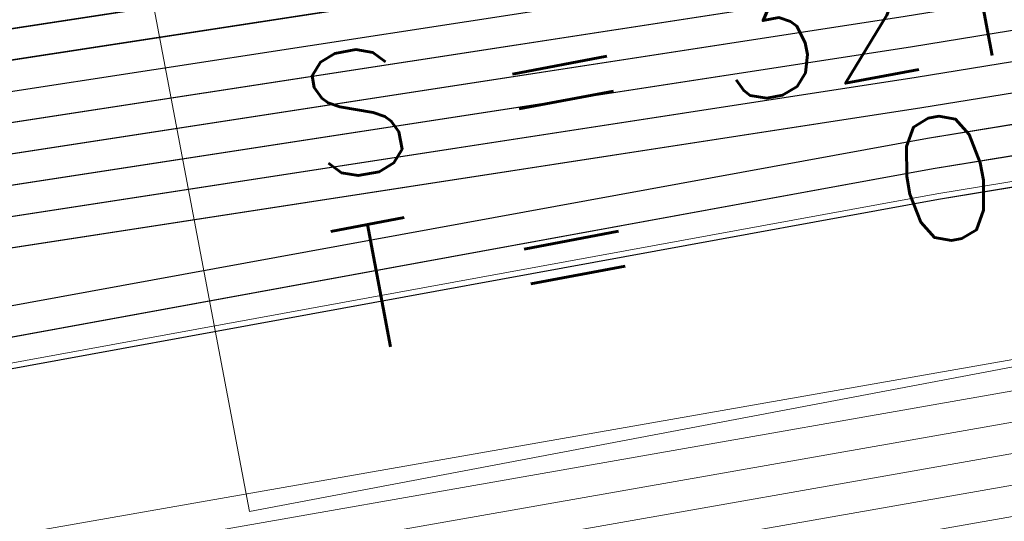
# Model space of a CAD drawing. Header units: metres. Extents: x -502 to 161, y -108 to 174.
# Tile 473 of 656: x -76.787 to -75.205, y -19.039 to -18.232. Entities that reach past the tile are written whole.
import ezdxf

# ---------------------------------------------------------------- set-up
doc = ezdxf.new("R2010")
doc.units = ezdxf.units.M
doc.header["$LTSCALE"] = 0.1
for name, color, linetype in [('BRI31-005.05-5p02-Koordinierung Lageplan 4. BA ZOB West 2022-06-15', 7, 'Continuous'), ('BRI31-005.06-5f07-Koordinierung Lageplan 4. BA ZOB Fernbusbahnh', 7, 'Continuous'), ('BRI32-005.02-5f05-Koordinierung Schemaplan 4 BA ZOB Teilbereich', 7, 'Continuous'), ('BRI32-005.03-5f06-Koordinierung Schemaplan 4 BA ZOB Teilbereich 2 Ost - Bahnhofsallee 2023-01-21', 7, 'Continuous')]:
    doc.layers.add(name, color=color, linetype=linetype)
doc.styles.add('Txt', font='txt_____.ttf')

msp = doc.modelspace()

# ---------------------------------------------------------------- linework, layer by layer
at = {"layer": 'BRI31-005.05-5p02-Koordinierung Lageplan 4. BA ZOB West 2022-06-15', "color": 250, "linetype": 'Continuous', "lineweight": 25, "true_color": 0x333333, "transparency": 33554687, "flags": 128}
for points in [[(-179.1357, -29.7394), (-178.2047, -29.9074), (-176.5237, -30.3244), (-174.8367, -30.8434), (-162.8247, -32.5154), (-157.1227, -33.4214), (-150.6707, -32.1644), (-150.3757, -32.1054), (-126.7397, -27.5954), (-121.8107, -26.6854), (-104.5117, -23.3154), (-93.6067, -21.1744), (-88.8337, -20.4444), (-81.6527, -19.0944), (-75.3827, -18.1294), (-69.6317, -17.1894), (-64.2647, -16.2324), (-63.2977, -15.6984), (-62.6077, -15.0894), (-62.1947, -14.8414), (-59.6597, -14.3864), (-59.3767, -14.3364), (-55.6447, -13.7064)], [(-55.6367, -13.7554), (-59.3687, -14.3854), (-59.6507, -14.4354), (-62.1767, -14.8894), (-62.5777, -15.1304), (-63.2687, -15.7394), (-64.2477, -16.2804), (-69.6237, -17.2384), (-75.3737, -18.1784), (-81.6437, -19.1434), (-88.8257, -20.4934), (-93.5977, -21.2234), (-104.5017, -23.3644), (-121.8007, -26.7344), (-126.7307, -27.6444), (-150.3667, -32.1544), (-150.6607, -32.2134), (-157.1217, -33.4724), (-162.8317, -32.5644), (-174.8437, -30.8934), (-176.5357, -30.3734), (-178.2147, -29.9564), (-179.1357, -29.7904)], [(-55.6287, -13.8044), (-59.3607, -14.4344), (-59.6427, -14.4844), (-62.1587, -14.9374), (-62.5477, -15.1714), (-63.2397, -15.7804), (-64.2307, -16.3284), (-69.6157, -17.2874), (-75.3647, -18.2274), (-81.6347, -19.1924), (-88.8177, -20.5424), (-93.5887, -21.2724), (-104.4917, -23.4134), (-121.7907, -26.7834), (-126.7217, -27.6934), (-150.3577, -32.2034), (-150.6507, -32.2624), (-157.1207, -33.5234), (-162.8387, -32.6134), (-174.8507, -30.9434), (-176.5477, -30.4224), (-178.2247, -30.0054), (-179.1357, -29.8414)], [(-55.6207, -13.8534), (-59.3527, -14.4834), (-59.6277, -14.5324), (-62.1407, -14.9854), (-62.5177, -15.2124), (-63.2107, -15.8214), (-64.2137, -16.3764), (-69.6077, -17.3364), (-75.3557, -18.2764), (-81.6257, -19.2414), (-88.8097, -20.5914), (-93.5797, -21.3214), (-104.4817, -23.4624), (-121.7807, -26.8324), (-126.7127, -27.7424), (-150.3487, -32.2524), (-150.6407, -32.3114), (-157.1197, -33.5744), (-162.8457, -32.6624), (-174.8577, -30.9934), (-176.5597, -30.4714), (-178.2347, -30.0544), (-179.1357, -29.8924)], [(-55.6127, -13.9024), (-59.3447, -14.5324), (-59.6247, -14.5824), (-62.1227, -15.0334), (-62.4877, -15.2534), (-63.1817, -15.8624), (-64.1967, -16.4244), (-69.5997, -17.3854), (-75.3467, -18.3254), (-81.6167, -19.2904), (-88.8017, -20.6404), (-93.5707, -21.3704), (-104.4717, -23.5114), (-121.7707, -26.8814), (-126.7037, -27.7914), (-150.3397, -32.3014), (-150.6307, -32.3604), (-157.1187, -33.6254), (-162.8527, -32.7114), (-174.8647, -31.0434), (-176.5717, -30.5204), (-178.2447, -30.1034), (-179.1357, -29.9434)], [(-55.6047, -13.9514), (-59.3367, -14.5814), (-62.1047, -15.0814), (-62.4577, -15.2944), (-63.1527, -15.9034), (-64.1797, -16.4724), (-69.5917, -17.4344), (-75.3377, -18.3744), (-81.6077, -19.3394), (-88.7937, -20.6894), (-93.5617, -21.4194), (-104.4617, -23.5604), (-121.7607, -26.9304), (-126.6947, -27.8404), (-150.3307, -32.3504), (-150.6207, -32.4094), (-157.1177, -33.6764), (-162.8597, -32.7604), (-174.8717, -31.0934), (-176.5837, -30.5694), (-178.2547, -30.1524), (-179.1357, -29.9944)], [(-56.5667, -14.3244), (-56.9487, -14.6244), (-57.8377, -15.3484), (-58.3257, -15.4954), (-59.9937, -15.7044), (-61.6697, -15.9144), (-63.7887, -16.4534), (-69.5837, -17.4834), (-75.3287, -18.4234), (-81.5687, -19.5644), (-84.6457, -20.1594), (-93.6297, -21.6994), (-104.3877, -23.8594), (-121.7187, -27.1554), (-122.6217, -27.3224), (-126.1537, -27.9814), (-137.6357, -30.1594), (-150.2927, -32.5534), (-151.8867, -32.8594), (-157.0417, -33.8394), (-163.2567, -32.9244), (-174.3647, -31.3244), (-178.3997, -30.6854)], [(-56.5467, -14.3734), (-56.9177, -14.6634), (-57.8137, -15.3934), (-58.3107, -15.5434), (-58.9957, -15.6304), (-59.9877, -15.7544), (-61.6607, -15.9634), (-63.7777, -16.5024), (-69.5757, -17.5324), (-75.3197, -18.4724), (-81.5597, -19.6134), (-84.6367, -20.2084), (-93.6207, -21.7484), (-104.3777, -23.9084), (-121.7097, -27.2044), (-122.6127, -27.3714), (-126.1447, -28.0304), (-137.6267, -30.2084), (-150.2837, -32.6024), (-151.8777, -32.9084), (-157.0407, -33.8904), (-163.2637, -32.9734), (-174.3717, -31.3734), (-178.4067, -30.7344)], [(-56.5277, -14.4214), (-56.8867, -14.7024), (-57.7897, -15.4384), (-58.2967, -15.5914), (-58.9897, -15.6804), (-59.9817, -15.8044), (-61.6517, -16.0124), (-63.7667, -16.5514), (-69.5677, -17.5814), (-75.3107, -18.5214), (-81.5507, -19.6624), (-84.6277, -20.2574), (-93.6117, -21.7974), (-104.3677, -23.9574), (-121.7007, -27.2534), (-122.6037, -27.4204), (-126.1357, -28.0794), (-137.6177, -30.2574), (-150.2747, -32.6514), (-151.8687, -32.9574), (-154.1107, -33.3844)], [(-62.5057, -14.9114), (-62.7017, -15.0274), (-63.4007, -15.5204), (-64.2987, -16.1364), (-69.6477, -17.0914), (-75.4007, -18.0314), (-81.6707, -18.9964), (-88.8497, -20.3464), (-93.6247, -21.0764), (-104.5317, -23.2174), (-121.8307, -26.5874), (-126.7577, -27.4974), (-150.3937, -32.0074), (-150.6907, -32.0664), (-157.1247, -33.3194), (-162.8107, -32.4174), (-174.8227, -30.7434), (-176.4997, -30.2264), (-178.1847, -29.8094), (-179.1357, -29.6374)], [(-62.4797, -14.9544), (-62.6747, -15.0694), (-63.3727, -15.5614), (-64.2817, -16.1844), (-69.6397, -17.1404), (-75.3917, -18.0804), (-81.6617, -19.0454), (-88.8417, -20.3954), (-93.6157, -21.1254), (-104.5217, -23.2664), (-121.8207, -26.6364), (-126.7487, -27.5464), (-150.3847, -32.0564), (-150.6807, -32.1154), (-157.1237, -33.3704), (-162.8177, -32.4664), (-174.8297, -30.7934), (-176.5117, -30.2754), (-178.1947, -29.8584), (-179.1357, -29.6884)]]:
    msp.add_lwpolyline(points, dxfattribs=at)
at = {"layer": 'BRI31-005.05-5p02-Koordinierung Lageplan 4. BA ZOB West 2022-06-15', "color": 116, "linetype": 'Continuous', "lineweight": 13, "true_color": 0x007f3f, "transparency": 33554687, "flags": 128}
msp.add_lwpolyline([(-55.6447, -13.7074), (-59.3757, -14.3374), (-59.8617, -14.4244), (-61.3457, -14.6894), (-62.1937, -14.8414), (-62.5327, -14.9254), (-62.7007, -15.0274), (-63.3947, -15.5204), (-64.2787, -16.1294), (-64.8027, -16.2294), (-69.6467, -17.0924), (-75.4027, -18.0324), (-81.6717, -18.9974), (-88.8507, -20.3474), (-93.6267, -21.0774), (-98.8947, -21.9764)], dxfattribs=at)
at = {"layer": 'BRI31-005.05-5p02-Koordinierung Lageplan 4. BA ZOB West 2022-06-15', "color": 35, "linetype": 'Continuous', "lineweight": 13, "true_color": 0x99724c, "transparency": 33554687, "flags": 128}
msp.add_lwpolyline([(-56.5317, -14.4104), (-56.8937, -14.6954), (-57.7937, -15.4294), (-58.2987, -15.5824), (-58.9897, -15.6704), (-59.9837, -15.7944), (-61.6527, -16.0034), (-63.7687, -16.5424), (-69.5707, -17.5724), (-75.3137, -18.5124), (-81.5517, -19.6534), (-84.6287, -20.2484), (-93.6127, -21.7884), (-104.3697, -23.9484)], dxfattribs=at)
at = {"layer": 'BRI31-005.05-5p02-Koordinierung Lageplan 4. BA ZOB West 2022-06-15', "color": 7, "linetype": 'Continuous', "lineweight": 13, "transparency": 33554687, "flags": 128}
for points in [[(-61.4667, -16.5364), (-61.8967, -16.5874), (-64.8047, -17.0724), (-67.0677, -17.3534), (-81.2107, -19.8354), (-82.4137, -20.0454), (-83.9977, -20.3754), (-88.8717, -21.3944), (-93.5607, -22.0544), (-96.7847, -22.7254), (-98.7487, -23.1054), (-104.2927, -24.2564), (-104.8637, -24.3634), (-122.5617, -27.6464), (-126.0927, -28.3114), (-137.5747, -30.4814), (-151.2867, -33.0514), (-152.1117, -33.2054), (-156.9627, -34.1054), (-163.4867, -33.2114), (-174.4007, -31.5814), (-178.4277, -30.8814)], [(-61.4607, -16.5864), (-61.8897, -16.6374), (-64.7977, -17.1214), (-67.0607, -17.4024), (-81.2017, -19.8844), (-82.4047, -20.0944), (-83.9877, -20.4244), (-88.8627, -21.4434), (-93.5517, -22.1034), (-96.7747, -22.7744), (-98.7387, -23.1544), (-104.2827, -24.3054), (-104.8547, -24.4124), (-122.5527, -27.6954), (-126.0837, -28.3604), (-137.5657, -30.5304), (-151.2777, -33.1004), (-152.1027, -33.2544), (-156.9617, -34.1564), (-163.4937, -33.2604), (-174.4077, -31.6304), (-178.4347, -30.9304)], [(-178.4417, -30.9794), (-174.4147, -31.6794), (-163.5007, -33.3094), (-156.9607, -34.2074), (-152.0937, -33.3034), (-151.2687, -33.1494), (-137.5567, -30.5794), (-126.0747, -28.4094), (-122.5437, -27.7444), (-104.8457, -24.4614), (-104.2727, -24.3544), (-98.7287, -23.2034), (-96.7647, -22.8234), (-93.5427, -22.1524), (-88.8537, -21.4924), (-83.9777, -20.4734), (-82.3957, -20.1434), (-81.1927, -19.9334), (-67.0537, -17.4514), (-64.7907, -17.1704), (-61.8827, -16.6874), (-61.4547, -16.6364)], [(-61.4487, -16.6864), (-61.8757, -16.7374), (-64.7837, -17.2194), (-67.0467, -17.5004), (-81.1837, -19.9824), (-82.3867, -20.1924), (-83.9677, -20.5224), (-88.8447, -21.5414), (-93.5337, -22.2014), (-96.7547, -22.8724), (-98.7187, -23.2524), (-104.2627, -24.4034), (-104.8367, -24.5104), (-122.5347, -27.7934), (-126.0657, -28.4584), (-137.5477, -30.6284), (-151.2597, -33.1984), (-152.0847, -33.3524), (-156.9597, -34.2584), (-163.5077, -33.3584), (-174.4217, -31.7284), (-178.4487, -31.0284)], [(-178.4557, -31.0774), (-174.4287, -31.7774), (-163.5147, -33.4074), (-156.9587, -34.3094), (-152.0757, -33.4014), (-151.2507, -33.2474), (-137.5387, -30.6774), (-126.0567, -28.5074), (-122.5257, -27.8424), (-104.8277, -24.5594), (-104.2527, -24.4524), (-98.7087, -23.3014), (-96.7447, -22.9214), (-93.5247, -22.2504), (-88.8357, -21.5904), (-83.9577, -20.5714), (-82.3777, -20.2414), (-81.1747, -20.0314), (-67.0397, -17.5494), (-64.7767, -17.2684), (-61.8687, -16.7874), (-61.4427, -16.7364)], [(-178.4627, -31.1264), (-174.4357, -31.8264), (-163.5217, -33.4564), (-156.9577, -34.3604), (-152.0667, -33.4504), (-151.2417, -33.2964), (-137.5297, -30.7264), (-126.0477, -28.5564), (-122.5167, -27.8914), (-104.8187, -24.6084), (-104.2427, -24.5014), (-98.6987, -23.3504), (-96.7347, -22.9704), (-93.5157, -22.2994), (-88.8267, -21.6394), (-83.9477, -20.6204), (-82.3687, -20.2904), (-81.1657, -20.0804), (-67.0327, -17.5984), (-64.7697, -17.3174), (-61.8617, -16.8374), (-61.4367, -16.7864)]]:
    msp.add_lwpolyline(points, dxfattribs=at)
at = {"layer": 'BRI31-005.06-5f07-Koordinierung Lageplan 4. BA ZOB Fernbusbahnh', "color": 250, "linetype": 'Continuous', "lineweight": 20, "true_color": 0x333333, "transparency": 33554687, "flags": 128}
for points in [[(-179.1357, -29.7394), (-178.2047, -29.9074), (-176.5237, -30.3244), (-174.8367, -30.8434), (-162.8247, -32.5154), (-157.1227, -33.4214), (-150.6707, -32.1644), (-150.3757, -32.1054), (-126.7397, -27.5954), (-121.8107, -26.6854), (-104.5117, -23.3154), (-93.6067, -21.1744), (-88.8337, -20.4444), (-81.6527, -19.0944), (-75.3827, -18.1294), (-69.6317, -17.1894), (-64.2647, -16.2324), (-63.2977, -15.6984), (-62.6077, -15.0894), (-62.1947, -14.8414), (-59.6597, -14.3864), (-59.3767, -14.3364), (-55.6447, -13.7064)], [(-55.6367, -13.7554), (-59.3687, -14.3854), (-59.6507, -14.4354), (-62.1767, -14.8894), (-62.5777, -15.1304), (-63.2687, -15.7394), (-64.2477, -16.2804), (-69.6237, -17.2384), (-75.3737, -18.1784), (-81.6437, -19.1434), (-88.8257, -20.4934), (-93.5977, -21.2234), (-104.5017, -23.3644), (-121.8007, -26.7344), (-126.7307, -27.6444), (-150.3667, -32.1544), (-150.6607, -32.2134), (-157.1217, -33.4724), (-162.8317, -32.5644), (-174.8437, -30.8934), (-176.5357, -30.3734), (-178.2147, -29.9564), (-179.1357, -29.7904)], [(-55.6287, -13.8044), (-59.3607, -14.4344), (-59.6427, -14.4844), (-62.1587, -14.9374), (-62.5477, -15.1714), (-63.2397, -15.7804), (-64.2307, -16.3284), (-69.6157, -17.2874), (-75.3647, -18.2274), (-81.6347, -19.1924), (-88.8177, -20.5424), (-93.5887, -21.2724), (-104.4917, -23.4134), (-121.7907, -26.7834), (-126.7217, -27.6934), (-150.3577, -32.2034), (-150.6507, -32.2624), (-157.1207, -33.5234), (-162.8387, -32.6134), (-174.8507, -30.9434), (-176.5477, -30.4224), (-178.2247, -30.0054), (-179.1357, -29.8414)], [(-55.6207, -13.8534), (-59.3527, -14.4834), (-59.6277, -14.5324), (-62.1407, -14.9854), (-62.5177, -15.2124), (-63.2107, -15.8214), (-64.2137, -16.3764), (-69.6077, -17.3364), (-75.3557, -18.2764), (-81.6257, -19.2414), (-88.8097, -20.5914), (-93.5797, -21.3214), (-104.4817, -23.4624), (-121.7807, -26.8324), (-126.7127, -27.7424), (-150.3487, -32.2524), (-150.6407, -32.3114), (-157.1197, -33.5744), (-162.8457, -32.6624), (-174.8577, -30.9934), (-176.5597, -30.4714), (-178.2347, -30.0544), (-179.1357, -29.8924)], [(-55.6127, -13.9024), (-59.3447, -14.5324), (-59.6247, -14.5824), (-62.1227, -15.0334), (-62.4877, -15.2534), (-63.1817, -15.8624), (-64.1967, -16.4244), (-69.5997, -17.3854), (-75.3467, -18.3254), (-81.6167, -19.2904), (-88.8017, -20.6404), (-93.5707, -21.3704), (-104.4717, -23.5114), (-121.7707, -26.8814), (-126.7037, -27.7914), (-150.3397, -32.3014), (-150.6307, -32.3604), (-157.1187, -33.6254), (-162.8527, -32.7114), (-174.8647, -31.0434), (-176.5717, -30.5204), (-178.2447, -30.1034), (-179.1357, -29.9434)], [(-55.6047, -13.9514), (-59.3367, -14.5814), (-62.1047, -15.0814), (-62.4577, -15.2944), (-63.1527, -15.9034), (-64.1797, -16.4724), (-69.5917, -17.4344), (-75.3377, -18.3744), (-81.6077, -19.3394), (-88.7937, -20.6894), (-93.5617, -21.4194), (-104.4617, -23.5604), (-121.7607, -26.9304), (-126.6947, -27.8404), (-150.3307, -32.3504), (-150.6207, -32.4094), (-157.1177, -33.6764), (-162.8597, -32.7604), (-174.8717, -31.0934), (-176.5837, -30.5694), (-178.2547, -30.1524), (-179.1357, -29.9944)], [(-56.5667, -14.3244), (-56.9487, -14.6244), (-57.8377, -15.3484), (-58.3257, -15.4954), (-59.9937, -15.7044), (-61.6697, -15.9144), (-63.7887, -16.4534), (-69.5837, -17.4834), (-75.3287, -18.4234), (-81.5687, -19.5644), (-84.6457, -20.1594), (-93.6297, -21.6994), (-104.3877, -23.8594), (-121.7187, -27.1554), (-122.6217, -27.3224), (-126.1537, -27.9814), (-137.6357, -30.1594), (-150.2927, -32.5534), (-151.8867, -32.8594), (-157.0417, -33.8394), (-163.2567, -32.9244), (-174.3647, -31.3244), (-178.3997, -30.6854)], [(-56.5467, -14.3734), (-56.9177, -14.6634), (-57.8137, -15.3934), (-58.3107, -15.5434), (-58.9957, -15.6304), (-59.9877, -15.7544), (-61.6607, -15.9634), (-63.7777, -16.5024), (-69.5757, -17.5324), (-75.3197, -18.4724), (-81.5597, -19.6134), (-84.6367, -20.2084), (-93.6207, -21.7484), (-104.3777, -23.9084), (-121.7097, -27.2044), (-122.6127, -27.3714), (-126.1447, -28.0304), (-137.6267, -30.2084), (-150.2837, -32.6024), (-151.8777, -32.9084), (-157.0407, -33.8904), (-163.2637, -32.9734), (-174.3717, -31.3734), (-178.4067, -30.7344)], [(-62.5057, -14.9114), (-62.7017, -15.0274), (-63.4007, -15.5204), (-64.2987, -16.1364), (-69.6477, -17.0914), (-75.4007, -18.0314), (-81.6707, -18.9964), (-88.8497, -20.3464), (-93.6247, -21.0764), (-104.5317, -23.2174), (-121.8307, -26.5874), (-126.7577, -27.4974), (-150.3937, -32.0074), (-150.6907, -32.0664), (-157.1247, -33.3194), (-162.8107, -32.4174), (-174.8227, -30.7434), (-176.4997, -30.2264), (-178.1847, -29.8094), (-179.1357, -29.6374)], [(-62.4797, -14.9544), (-62.6747, -15.0694), (-63.3727, -15.5614), (-64.2817, -16.1844), (-69.6397, -17.1404), (-75.3917, -18.0804), (-81.6617, -19.0454), (-88.8417, -20.3954), (-93.6157, -21.1254), (-104.5217, -23.2664), (-121.8207, -26.6364), (-126.7487, -27.5464), (-150.3847, -32.0564), (-150.6807, -32.1154), (-157.1237, -33.3704), (-162.8177, -32.4664), (-174.8297, -30.7934), (-176.5117, -30.2754), (-178.1947, -29.8584), (-179.1357, -29.6884)]]:
    msp.add_lwpolyline(points, dxfattribs=at)
at = {"layer": 'BRI31-005.06-5f07-Koordinierung Lageplan 4. BA ZOB Fernbusbahnh', "color": 7, "linetype": 'Continuous', "lineweight": 9, "transparency": 33554687, "flags": 128}
for points in [[(-61.4667, -16.5364), (-61.8967, -16.5874), (-64.8047, -17.0724), (-67.0677, -17.3534), (-81.2107, -19.8354), (-82.4137, -20.0454), (-83.9977, -20.3754), (-88.8717, -21.3944), (-93.5607, -22.0544), (-96.7847, -22.7254), (-98.7487, -23.1054), (-104.2927, -24.2564), (-104.8637, -24.3634), (-122.5617, -27.6464), (-126.0927, -28.3114), (-137.5747, -30.4814), (-151.2867, -33.0514), (-152.1117, -33.2054), (-156.9627, -34.1054), (-163.4867, -33.2114), (-174.4007, -31.5814), (-178.4277, -30.8814)], [(-61.4607, -16.5864), (-61.8897, -16.6374), (-64.7977, -17.1214), (-67.0607, -17.4024), (-81.2017, -19.8844), (-82.4047, -20.0944), (-83.9877, -20.4244), (-88.8627, -21.4434), (-93.5517, -22.1034), (-96.7747, -22.7744), (-98.7387, -23.1544), (-104.2827, -24.3054), (-104.8547, -24.4124), (-122.5527, -27.6954), (-126.0837, -28.3604), (-137.5657, -30.5304), (-151.2777, -33.1004), (-152.1027, -33.2544), (-156.9617, -34.1564), (-163.4937, -33.2604), (-174.4077, -31.6304), (-178.4347, -30.9304)], [(-178.4417, -30.9794), (-174.4147, -31.6794), (-163.5007, -33.3094), (-156.9607, -34.2074), (-152.0937, -33.3034), (-151.2687, -33.1494), (-137.5567, -30.5794), (-126.0747, -28.4094), (-122.5437, -27.7444), (-104.8457, -24.4614), (-104.2727, -24.3544), (-98.7287, -23.2034), (-96.7647, -22.8234), (-93.5427, -22.1524), (-88.8537, -21.4924), (-83.9777, -20.4734), (-82.3957, -20.1434), (-81.1927, -19.9334), (-67.0537, -17.4514), (-64.7907, -17.1704), (-61.8827, -16.6874), (-61.4547, -16.6364)], [(-61.4487, -16.6864), (-61.8757, -16.7374), (-64.7837, -17.2194), (-67.0467, -17.5004), (-81.1837, -19.9824), (-82.3867, -20.1924), (-83.9677, -20.5224), (-88.8447, -21.5414), (-93.5337, -22.2014), (-96.7547, -22.8724), (-98.7187, -23.2524), (-104.2627, -24.4034), (-104.8367, -24.5104), (-122.5347, -27.7934), (-126.0657, -28.4584), (-137.5477, -30.6284), (-151.2597, -33.1984), (-152.0847, -33.3524), (-156.9597, -34.2584), (-163.5077, -33.3584), (-174.4217, -31.7284), (-178.4487, -31.0284)], [(-178.4557, -31.0774), (-174.4287, -31.7774), (-163.5147, -33.4074), (-156.9587, -34.3094), (-152.0757, -33.4014), (-151.2507, -33.2474), (-137.5387, -30.6774), (-126.0567, -28.5074), (-122.5257, -27.8424), (-104.8277, -24.5594), (-104.2527, -24.4524), (-98.7087, -23.3014), (-96.7447, -22.9214), (-93.5247, -22.2504), (-88.8357, -21.5904), (-83.9577, -20.5714), (-82.3777, -20.2414), (-81.1747, -20.0314), (-67.0397, -17.5494), (-64.7767, -17.2684), (-61.8687, -16.7874), (-61.4427, -16.7364)], [(-178.4627, -31.1264), (-174.4357, -31.8264), (-163.5217, -33.4564), (-156.9577, -34.3604), (-152.0667, -33.4504), (-151.2417, -33.2964), (-137.5297, -30.7264), (-126.0477, -28.5564), (-122.5167, -27.8914), (-104.8187, -24.6084), (-104.2427, -24.5014), (-98.6987, -23.3504), (-96.7347, -22.9704), (-93.5157, -22.2994), (-88.8267, -21.6394), (-83.9477, -20.6204), (-82.3687, -20.2904), (-81.1657, -20.0804), (-67.0327, -17.5984), (-64.7697, -17.3174), (-61.8617, -16.8374), (-61.4367, -16.7864)]]:
    msp.add_lwpolyline(points, dxfattribs=at)
at = {"layer": 'BRI32-005.02-5f05-Koordinierung Schemaplan 4 BA ZOB Teilbereich', "color": 250, "linetype": 'Continuous', "lineweight": 25, "true_color": 0x333333, "transparency": 33554687, "flags": 128}
for points in [[(-179.1357, -29.7394), (-178.2047, -29.9074), (-176.5237, -30.3244), (-174.8367, -30.8434), (-162.8247, -32.5154), (-157.1227, -33.4214), (-150.6707, -32.1644), (-150.3757, -32.1054), (-126.7397, -27.5954), (-121.8107, -26.6854), (-104.5117, -23.3154), (-93.6067, -21.1744), (-88.8337, -20.4444), (-81.6527, -19.0944), (-75.3827, -18.1294), (-69.6317, -17.1894), (-64.2647, -16.2324), (-63.2977, -15.6984), (-62.6077, -15.0894), (-62.1947, -14.8414), (-59.6597, -14.3864), (-59.3767, -14.3364), (-55.6447, -13.7064)], [(-55.6367, -13.7554), (-59.3687, -14.3854), (-59.6507, -14.4354), (-62.1767, -14.8894), (-62.5777, -15.1304), (-63.2687, -15.7394), (-64.2477, -16.2804), (-69.6237, -17.2384), (-75.3737, -18.1784), (-81.6437, -19.1434), (-88.8257, -20.4934), (-93.5977, -21.2234), (-104.5017, -23.3644), (-121.8007, -26.7344), (-126.7307, -27.6444), (-150.3667, -32.1544), (-150.6607, -32.2134), (-157.1217, -33.4724), (-162.8317, -32.5644), (-174.8437, -30.8934), (-176.5357, -30.3734), (-178.2147, -29.9564), (-179.1357, -29.7904)], [(-55.6287, -13.8044), (-59.3607, -14.4344), (-59.6427, -14.4844), (-62.1587, -14.9374), (-62.5477, -15.1714), (-63.2397, -15.7804), (-64.2307, -16.3284), (-69.6157, -17.2874), (-75.3647, -18.2274), (-81.6347, -19.1924), (-88.8177, -20.5424), (-93.5887, -21.2724), (-104.4917, -23.4134), (-121.7907, -26.7834), (-126.7217, -27.6934), (-150.3577, -32.2034), (-150.6507, -32.2624), (-157.1207, -33.5234), (-162.8387, -32.6134), (-174.8507, -30.9434), (-176.5477, -30.4224), (-178.2247, -30.0054), (-179.1357, -29.8414)], [(-55.6207, -13.8534), (-59.3527, -14.4834), (-59.6277, -14.5324), (-62.1407, -14.9854), (-62.5177, -15.2124), (-63.2107, -15.8214), (-64.2137, -16.3764), (-69.6077, -17.3364), (-75.3557, -18.2764), (-81.6257, -19.2414), (-88.8097, -20.5914), (-93.5797, -21.3214), (-104.4817, -23.4624), (-121.7807, -26.8324), (-126.7127, -27.7424), (-150.3487, -32.2524), (-150.6407, -32.3114), (-157.1197, -33.5744), (-162.8457, -32.6624), (-174.8577, -30.9934), (-176.5597, -30.4714), (-178.2347, -30.0544), (-179.1357, -29.8924)], [(-55.6127, -13.9024), (-59.3447, -14.5324), (-59.6247, -14.5824), (-62.1227, -15.0334), (-62.4877, -15.2534), (-63.1817, -15.8624), (-64.1967, -16.4244), (-69.5997, -17.3854), (-75.3467, -18.3254), (-81.6167, -19.2904), (-88.8017, -20.6404), (-93.5707, -21.3704), (-104.4717, -23.5114), (-121.7707, -26.8814), (-126.7037, -27.7914), (-150.3397, -32.3014), (-150.6307, -32.3604), (-157.1187, -33.6254), (-162.8527, -32.7114), (-174.8647, -31.0434), (-176.5717, -30.5204), (-178.2447, -30.1034), (-179.1357, -29.9434)], [(-55.6047, -13.9514), (-59.3367, -14.5814), (-62.1047, -15.0814), (-62.4577, -15.2944), (-63.1527, -15.9034), (-64.1797, -16.4724), (-69.5917, -17.4344), (-75.3377, -18.3744), (-81.6077, -19.3394), (-88.7937, -20.6894), (-93.5617, -21.4194), (-104.4617, -23.5604), (-121.7607, -26.9304), (-126.6947, -27.8404), (-150.3307, -32.3504), (-150.6207, -32.4094), (-157.1177, -33.6764), (-162.8597, -32.7604), (-174.8717, -31.0934), (-176.5837, -30.5694), (-178.2547, -30.1524), (-179.1357, -29.9944)], [(-56.5667, -14.3244), (-56.9487, -14.6244), (-57.8377, -15.3484), (-58.3257, -15.4954), (-59.9937, -15.7044), (-61.6697, -15.9144), (-63.7887, -16.4534), (-69.5837, -17.4834), (-75.3287, -18.4234), (-81.5687, -19.5644), (-84.6457, -20.1594), (-93.6297, -21.6994), (-104.3877, -23.8594), (-121.7187, -27.1554), (-122.6217, -27.3224), (-126.1537, -27.9814), (-137.6357, -30.1594), (-150.2927, -32.5534), (-151.8867, -32.8594), (-157.0417, -33.8394), (-163.2567, -32.9244), (-174.3647, -31.3244), (-178.3997, -30.6854)], [(-56.5467, -14.3734), (-56.9177, -14.6634), (-57.8137, -15.3934), (-58.3107, -15.5434), (-58.9957, -15.6304), (-59.9877, -15.7544), (-61.6607, -15.9634), (-63.7777, -16.5024), (-69.5757, -17.5324), (-75.3197, -18.4724), (-81.5597, -19.6134), (-84.6367, -20.2084), (-93.6207, -21.7484), (-104.3777, -23.9084), (-121.7097, -27.2044), (-122.6127, -27.3714), (-126.1447, -28.0304), (-137.6267, -30.2084), (-150.2837, -32.6024), (-151.8777, -32.9084), (-157.0407, -33.8904), (-163.2637, -32.9734), (-174.3717, -31.3734), (-178.4067, -30.7344)], [(-56.5277, -14.4214), (-56.8867, -14.7024), (-57.7897, -15.4384), (-58.2967, -15.5914), (-58.9897, -15.6804), (-59.9817, -15.8044), (-61.6517, -16.0124), (-63.7667, -16.5514), (-69.5677, -17.5814), (-75.3107, -18.5214), (-81.5507, -19.6624), (-84.6277, -20.2574), (-93.6117, -21.7974), (-104.3677, -23.9574), (-121.7007, -27.2534), (-122.6037, -27.4204), (-126.1357, -28.0794), (-137.6177, -30.2574), (-150.2747, -32.6514), (-151.8687, -32.9574), (-154.1107, -33.3844)]]:
    msp.add_lwpolyline(points, dxfattribs=at)
at = {"layer": 'BRI32-005.02-5f05-Koordinierung Schemaplan 4 BA ZOB Teilbereich', "color": 116, "linetype": 'Continuous', "lineweight": 13, "true_color": 0x007f3f, "transparency": 33554687, "flags": 128}
for points in [[(-55.6447, -13.7074), (-59.3757, -14.3374), (-59.8617, -14.4244), (-61.3457, -14.6894), (-62.1937, -14.8414), (-62.5327, -14.9254), (-62.7007, -15.0274), (-63.3947, -15.5204), (-64.2787, -16.1294), (-64.8027, -16.2294), (-69.6467, -17.0924), (-75.4027, -18.0324), (-81.6717, -18.9974), (-88.8507, -20.3474), (-93.6267, -21.0774), (-98.8947, -21.9764)], [(-55.6367, -13.7564), (-59.3677, -14.3864), (-59.8527, -14.4734), (-61.3367, -14.7384), (-62.1837, -14.8904), (-62.5137, -14.9724), (-62.6737, -15.0694), (-63.3657, -15.5614), (-64.2587, -16.1764), (-64.7937, -16.2784), (-69.6387, -17.1414), (-75.3937, -18.0814), (-81.6627, -19.0464), (-88.8427, -20.3964), (-93.6187, -21.1264), (-96.6407, -21.6424), (-97.0907, -21.5164), (-97.3757, -21.1154), (-98.0337, -17.5034), (-97.8377, -17.4674)]]:
    msp.add_lwpolyline(points, dxfattribs=at)
at = {"layer": 'BRI32-005.02-5f05-Koordinierung Schemaplan 4 BA ZOB Teilbereich', "color": 35, "linetype": 'Continuous', "lineweight": 13, "true_color": 0x99724c, "transparency": 33554687, "flags": 128}
msp.add_lwpolyline([(-56.5317, -14.4104), (-56.8937, -14.6954), (-57.7937, -15.4294), (-58.2987, -15.5824), (-58.9897, -15.6704), (-59.9837, -15.7944), (-61.6527, -16.0034), (-63.7687, -16.5424), (-69.5707, -17.5724), (-75.3137, -18.5124), (-81.5517, -19.6534), (-84.6287, -20.2484), (-93.6127, -21.7884), (-104.3697, -23.9484)], dxfattribs=at)
at = {"layer": 'BRI32-005.03-5f06-Koordinierung Schemaplan 4 BA ZOB Teilbereich 2 Ost - Bahnhofsallee 2023-01-21', "color": 250, "linetype": 'Continuous', "lineweight": 20, "true_color": 0x333333, "transparency": 33554687, "flags": 128}
for points in [[(-179.1357, -29.7394), (-178.2047, -29.9074), (-176.5237, -30.3244), (-174.8367, -30.8434), (-162.8247, -32.5154), (-157.1227, -33.4214), (-150.6707, -32.1644), (-150.3757, -32.1054), (-126.7397, -27.5954), (-121.8107, -26.6854), (-104.5117, -23.3154), (-93.6067, -21.1744), (-88.8337, -20.4444), (-81.6527, -19.0944), (-75.3827, -18.1294), (-69.6317, -17.1894), (-64.2647, -16.2324), (-63.2977, -15.6984), (-62.6077, -15.0894), (-62.1947, -14.8414), (-59.6597, -14.3864), (-59.3767, -14.3364), (-55.6447, -13.7064)], [(-55.6367, -13.7554), (-59.3687, -14.3854), (-59.6507, -14.4354), (-62.1767, -14.8894), (-62.5777, -15.1304), (-63.2687, -15.7394), (-64.2477, -16.2804), (-69.6237, -17.2384), (-75.3737, -18.1784), (-81.6437, -19.1434), (-88.8257, -20.4934), (-93.5977, -21.2234), (-104.5017, -23.3644), (-121.8007, -26.7344), (-126.7307, -27.6444), (-150.3667, -32.1544), (-150.6607, -32.2134), (-157.1217, -33.4724), (-162.8317, -32.5644), (-174.8437, -30.8934), (-176.5357, -30.3734), (-178.2147, -29.9564), (-179.1357, -29.7904)], [(-55.6287, -13.8044), (-59.3607, -14.4344), (-59.6427, -14.4844), (-62.1587, -14.9374), (-62.5477, -15.1714), (-63.2397, -15.7804), (-64.2307, -16.3284), (-69.6157, -17.2874), (-75.3647, -18.2274), (-81.6347, -19.1924), (-88.8177, -20.5424), (-93.5887, -21.2724), (-104.4917, -23.4134), (-121.7907, -26.7834), (-126.7217, -27.6934), (-150.3577, -32.2034), (-150.6507, -32.2624), (-157.1207, -33.5234), (-162.8387, -32.6134), (-174.8507, -30.9434), (-176.5477, -30.4224), (-178.2247, -30.0054), (-179.1357, -29.8414)], [(-55.6207, -13.8534), (-59.3527, -14.4834), (-59.6277, -14.5324), (-62.1407, -14.9854), (-62.5177, -15.2124), (-63.2107, -15.8214), (-64.2137, -16.3764), (-69.6077, -17.3364), (-75.3557, -18.2764), (-81.6257, -19.2414), (-88.8097, -20.5914), (-93.5797, -21.3214), (-104.4817, -23.4624), (-121.7807, -26.8324), (-126.7127, -27.7424), (-150.3487, -32.2524), (-150.6407, -32.3114), (-157.1197, -33.5744), (-162.8457, -32.6624), (-174.8577, -30.9934), (-176.5597, -30.4714), (-178.2347, -30.0544), (-179.1357, -29.8924)], [(-55.6127, -13.9024), (-59.3447, -14.5324), (-59.6247, -14.5824), (-62.1227, -15.0334), (-62.4877, -15.2534), (-63.1817, -15.8624), (-64.1967, -16.4244), (-69.5997, -17.3854), (-75.3467, -18.3254), (-81.6167, -19.2904), (-88.8017, -20.6404), (-93.5707, -21.3704), (-104.4717, -23.5114), (-121.7707, -26.8814), (-126.7037, -27.7914), (-150.3397, -32.3014), (-150.6307, -32.3604), (-157.1187, -33.6254), (-162.8527, -32.7114), (-174.8647, -31.0434), (-176.5717, -30.5204), (-178.2447, -30.1034), (-179.1357, -29.9434)], [(-55.6047, -13.9514), (-59.3367, -14.5814), (-62.1047, -15.0814), (-62.4577, -15.2944), (-63.1527, -15.9034), (-64.1797, -16.4724), (-69.5917, -17.4344), (-75.3377, -18.3744), (-81.6077, -19.3394), (-88.7937, -20.6894), (-93.5617, -21.4194), (-104.4617, -23.5604), (-121.7607, -26.9304), (-126.6947, -27.8404), (-150.3307, -32.3504), (-150.6207, -32.4094), (-157.1177, -33.6764), (-162.8597, -32.7604), (-174.8717, -31.0934), (-176.5837, -30.5694), (-178.2547, -30.1524), (-179.1357, -29.9944)], [(-56.5667, -14.3244), (-56.9487, -14.6244), (-57.8377, -15.3484), (-58.3257, -15.4954), (-59.9937, -15.7044), (-61.6697, -15.9144), (-63.7887, -16.4534), (-69.5837, -17.4834), (-75.3287, -18.4234), (-81.5687, -19.5644), (-84.6457, -20.1594), (-93.6297, -21.6994), (-104.3877, -23.8594), (-121.7187, -27.1554), (-122.6217, -27.3224), (-126.1537, -27.9814), (-137.6357, -30.1594), (-150.2927, -32.5534), (-151.8867, -32.8594), (-157.0417, -33.8394), (-163.2567, -32.9244), (-174.3647, -31.3244), (-178.3997, -30.6854)], [(-56.5467, -14.3734), (-56.9177, -14.6634), (-57.8137, -15.3934), (-58.3107, -15.5434), (-58.9957, -15.6304), (-59.9877, -15.7544), (-61.6607, -15.9634), (-63.7777, -16.5024), (-69.5757, -17.5324), (-75.3197, -18.4724), (-81.5597, -19.6134), (-84.6367, -20.2084), (-93.6207, -21.7484), (-104.3777, -23.9084), (-121.7097, -27.2044), (-122.6127, -27.3714), (-126.1447, -28.0304), (-137.6267, -30.2084), (-150.2837, -32.6024), (-151.8777, -32.9084), (-157.0407, -33.8904), (-163.2637, -32.9734), (-174.3717, -31.3734), (-178.4067, -30.7344)], [(-56.5277, -14.4214), (-56.8867, -14.7024), (-57.7897, -15.4384), (-58.2967, -15.5914), (-58.9897, -15.6804), (-59.9817, -15.8044), (-61.6517, -16.0124), (-63.7667, -16.5514), (-69.5677, -17.5814), (-75.3107, -18.5214), (-81.5507, -19.6624), (-84.6277, -20.2574), (-93.6117, -21.7974), (-104.3677, -23.9574), (-121.7007, -27.2534), (-122.6037, -27.4204), (-126.1357, -28.0794), (-137.6177, -30.2574), (-150.2747, -32.6514), (-151.8687, -32.9574), (-154.1107, -33.3844)], [(-62.5057, -14.9114), (-62.7017, -15.0274), (-63.4007, -15.5204), (-64.2987, -16.1364), (-69.6477, -17.0914), (-75.4007, -18.0314), (-81.6707, -18.9964), (-88.8497, -20.3464), (-93.6247, -21.0764), (-104.5317, -23.2174), (-121.8307, -26.5874), (-126.7577, -27.4974), (-150.3937, -32.0074), (-150.6907, -32.0664), (-157.1247, -33.3194), (-162.8107, -32.4174), (-174.8227, -30.7434), (-176.4997, -30.2264), (-178.1847, -29.8094), (-179.1357, -29.6374)], [(-62.4797, -14.9544), (-62.6747, -15.0694), (-63.3727, -15.5614), (-64.2817, -16.1844), (-69.6397, -17.1404), (-75.3917, -18.0804), (-81.6617, -19.0454), (-88.8417, -20.3954), (-93.6157, -21.1254), (-104.5217, -23.2664), (-121.8207, -26.6364), (-126.7487, -27.5464), (-150.3847, -32.0564), (-150.6807, -32.1154), (-157.1237, -33.3704), (-162.8177, -32.4664), (-174.8297, -30.7934), (-176.5117, -30.2754), (-178.1947, -29.8584), (-179.1357, -29.6884)]]:
    msp.add_lwpolyline(points, dxfattribs=at)
at = {"layer": 'BRI32-005.03-5f06-Koordinierung Schemaplan 4 BA ZOB Teilbereich 2 Ost - Bahnhofsallee 2023-01-21', "color": 116, "linetype": 'Continuous', "lineweight": 9, "true_color": 0x007f3f, "transparency": 33554687, "flags": 128}
for points in [[(-55.6447, -13.7074), (-59.3757, -14.3374), (-59.8617, -14.4244), (-61.3457, -14.6894), (-62.1937, -14.8414), (-62.5327, -14.9254), (-62.7007, -15.0274), (-63.3947, -15.5204), (-64.2787, -16.1294), (-64.8027, -16.2294), (-69.6467, -17.0924), (-75.4027, -18.0324), (-81.6717, -18.9974), (-88.8507, -20.3474), (-93.6267, -21.0774), (-98.8947, -21.9764)], [(-55.6367, -13.7564), (-59.3677, -14.3864), (-59.8527, -14.4734), (-61.3367, -14.7384), (-62.1837, -14.8904), (-62.5137, -14.9724), (-62.6737, -15.0694), (-63.3657, -15.5614), (-64.2587, -16.1764), (-64.7937, -16.2784), (-69.6387, -17.1414), (-75.3937, -18.0814), (-81.6627, -19.0464), (-88.8427, -20.3964), (-93.6187, -21.1264), (-96.6407, -21.6424), (-97.0907, -21.5164), (-97.3757, -21.1154), (-98.0337, -17.5034), (-97.8377, -17.4674)]]:
    msp.add_lwpolyline(points, dxfattribs=at)
at = {"layer": 'BRI32-005.03-5f06-Koordinierung Schemaplan 4 BA ZOB Teilbereich 2 Ost - Bahnhofsallee 2023-01-21', "color": 35, "linetype": 'Continuous', "lineweight": 9, "true_color": 0x99724c, "transparency": 33554687, "flags": 128}
msp.add_lwpolyline([(-56.5317, -14.4104), (-56.8937, -14.6954), (-57.7937, -15.4294), (-58.2987, -15.5824), (-58.9897, -15.6704), (-59.9837, -15.7944), (-61.6527, -16.0034), (-63.7687, -16.5424), (-69.5707, -17.5724), (-75.3137, -18.5124), (-81.5517, -19.6534), (-84.6287, -20.2484), (-93.6127, -21.7884), (-104.3697, -23.9484)], dxfattribs=at)
at = {"layer": 'BRI32-005.03-5f06-Koordinierung Schemaplan 4 BA ZOB Teilbereich 2 Ost - Bahnhofsallee 2023-01-21', "color": 7, "linetype": 'Continuous', "lineweight": 9, "transparency": 33554687, "flags": 128}
for points in [[(-61.4667, -16.5364), (-61.8967, -16.5874), (-64.8047, -17.0724), (-67.0677, -17.3534), (-81.2107, -19.8354), (-82.4137, -20.0454), (-83.9977, -20.3754), (-88.8717, -21.3944), (-93.5607, -22.0544), (-96.7847, -22.7254), (-98.7487, -23.1054), (-104.2927, -24.2564), (-104.8637, -24.3634), (-122.5617, -27.6464), (-126.0927, -28.3114), (-137.5747, -30.4814), (-151.2867, -33.0514), (-152.1117, -33.2054), (-156.9627, -34.1054), (-163.4867, -33.2114), (-174.4007, -31.5814), (-178.4277, -30.8814)], [(-61.4607, -16.5864), (-61.8897, -16.6374), (-64.7977, -17.1214), (-67.0607, -17.4024), (-81.2017, -19.8844), (-82.4047, -20.0944), (-83.9877, -20.4244), (-88.8627, -21.4434), (-93.5517, -22.1034), (-96.7747, -22.7744), (-98.7387, -23.1544), (-104.2827, -24.3054), (-104.8547, -24.4124), (-122.5527, -27.6954), (-126.0837, -28.3604), (-137.5657, -30.5304), (-151.2777, -33.1004), (-152.1027, -33.2544), (-156.9617, -34.1564), (-163.4937, -33.2604), (-174.4077, -31.6304), (-178.4347, -30.9304)], [(-178.4417, -30.9794), (-174.4147, -31.6794), (-163.5007, -33.3094), (-156.9607, -34.2074), (-152.0937, -33.3034), (-151.2687, -33.1494), (-137.5567, -30.5794), (-126.0747, -28.4094), (-122.5437, -27.7444), (-104.8457, -24.4614), (-104.2727, -24.3544), (-98.7287, -23.2034), (-96.7647, -22.8234), (-93.5427, -22.1524), (-88.8537, -21.4924), (-83.9777, -20.4734), (-82.3957, -20.1434), (-81.1927, -19.9334), (-67.0537, -17.4514), (-64.7907, -17.1704), (-61.8827, -16.6874), (-61.4547, -16.6364)], [(-61.4487, -16.6864), (-61.8757, -16.7374), (-64.7837, -17.2194), (-67.0467, -17.5004), (-81.1837, -19.9824), (-82.3867, -20.1924), (-83.9677, -20.5224), (-88.8447, -21.5414), (-93.5337, -22.2014), (-96.7547, -22.8724), (-98.7187, -23.2524), (-104.2627, -24.4034), (-104.8367, -24.5104), (-122.5347, -27.7934), (-126.0657, -28.4584), (-137.5477, -30.6284), (-151.2597, -33.1984), (-152.0847, -33.3524), (-156.9597, -34.2584), (-163.5077, -33.3584), (-174.4217, -31.7284), (-178.4487, -31.0284)], [(-178.4557, -31.0774), (-174.4287, -31.7774), (-163.5147, -33.4074), (-156.9587, -34.3094), (-152.0757, -33.4014), (-151.2507, -33.2474), (-137.5387, -30.6774), (-126.0567, -28.5074), (-122.5257, -27.8424), (-104.8277, -24.5594), (-104.2527, -24.4524), (-98.7087, -23.3014), (-96.7447, -22.9214), (-93.5247, -22.2504), (-88.8357, -21.5904), (-83.9577, -20.5714), (-82.3777, -20.2414), (-81.1747, -20.0314), (-67.0397, -17.5494), (-64.7767, -17.2684), (-61.8687, -16.7874), (-61.4427, -16.7364)], [(-178.4627, -31.1264), (-174.4357, -31.8264), (-163.5217, -33.4564), (-156.9577, -34.3604), (-152.0667, -33.4504), (-151.2417, -33.2964), (-137.5297, -30.7264), (-126.0477, -28.5564), (-122.5167, -27.8914), (-104.8187, -24.6084), (-104.2427, -24.5014), (-98.6987, -23.3504), (-96.7347, -22.9704), (-93.5157, -22.2994), (-88.8267, -21.6394), (-83.9477, -20.6204), (-82.3687, -20.2904), (-81.1657, -20.0804), (-67.0327, -17.5984), (-64.7697, -17.3174), (-61.8617, -16.8374), (-61.4367, -16.7864)]]:
    msp.add_lwpolyline(points, dxfattribs=at)
at = {"layer": 'BRI32-005.03-5f06-Koordinierung Schemaplan 4 BA ZOB Teilbereich 2 Ost - Bahnhofsallee 2023-01-21', "color": 7, "linetype": 'Continuous', "lineweight": 13, "transparency": 33554687, "flags": 128}
msp.add_lwpolyline([(-76.7074, -17.4967), (-74.7424, -17.1241), (-74.4529, -18.6509), (-76.4179, -19.0235), (-76.7074, -17.4967)], dxfattribs=at)
at = {"layer": 'BRI32-005.03-5f06-Koordinierung Schemaplan 4 BA ZOB Teilbereich 2 Ost - Bahnhofsallee 2023-01-21', "color": 1, "linetype": 'Continuous', "lineweight": 20, "true_color": 0xff0000, "transparency": 33554687, "flags": 128}
msp.add_lwpolyline([(-76.7074, -17.4967), (-74.7424, -17.1241), (-74.4529, -18.6509), (-76.4179, -19.0235), (-76.7074, -17.4967)], dxfattribs=at)

# ---------------------------------------------------------------- texts
at = {"layer": 'BRI32-005.03-5f06-Koordinierung Schemaplan 4 BA ZOB Teilbereich 2 Ost - Bahnhofsallee 2023-01-21', "color": 1, "true_color": 0xff0000, "transparency": 33554687, "char_height": 0.2, "attachment_point": 1, "rotation": 10.737, "line_spacing_factor": 0.25, "style": 'Txt'}
for s, insert in [('S = 321.61', (-76.3481, -18.2995)), ('T =   0.59', (-76.2959, -18.5746))]:
    msp.add_mtext(s, dxfattribs=dict(at, insert=insert))

doc.saveas('drawing.dxf')
